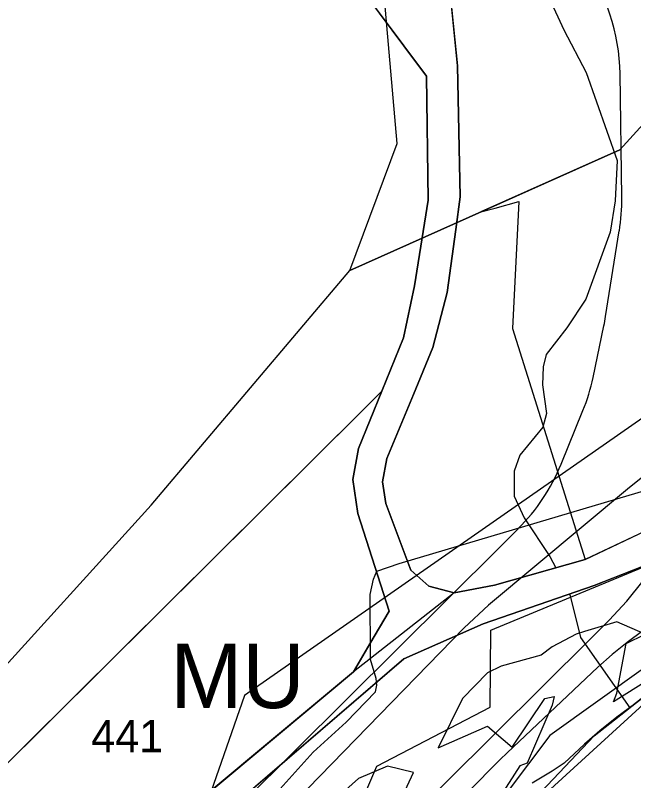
# Model space of a CAD drawing. Extents: x -690419 to -685080, y -987825 to -981190.
# Drawn here: x -686693.2 to -686597.4, y -984607.7 to -984489.1 of the extents above; entities that cross this region are included whole.
import ezdxf

# ---------------------------------------------------------------- set-up
doc = ezdxf.new("R2010")
doc.units = 0
for name, color, linetype in [('BPEJ (S) - hranice', 7, 'Continuous'), ('BPEJ I-II ochrana', 7, 'Continuous'), ('Lesy hospodářské', 7, 'Continuous'), ('OP lesa 30 m (S)', 7, 'Continuous'), ('OP lesa 50 m (S)', 7, 'Continuous'), ('OP silnic (S)', 7, 'Continuous'), ('Plochy lesní všeobecné LU (S)', 7, 'Continuous'), ('Plochy smíšené nezastavěného území všeobecné MU (S)', 7, 'Continuous'), ('Plochy veřejná prostranství všeobecná PU (S)', 7, 'Continuous'), ('Plochy vodní a vodnich toku WT (S)', 7, 'Continuous'), ('Přírodní park (S)', 7, 'Continuous'), ('Regulacni bloky_ID', 7, 'Continuous'), ('Regulační bloky STABILIZOVANÉ (S)', 7, 'Continuous'), ('Regulační bloky STABILIZOVANÉ (S) TIS', 7, 'Continuous'), ('Regulační kódy STABILIZOVANÉ (S)', 7, 'Continuous'), ('Spoje - komunikační vedení bez rozlišení provozovanál (S)', 7, 'Continuous'), ('Trasy cykloturistické (S)', 7, 'Continuous'), ('Trasy turistické (S)', 7, 'Continuous'), ('Vodní toky - linie (S)', 7, 'Continuous'), ('Vodovodní řady (S)', 7, 'Continuous'), ('Vodovodní řady přiváděcí (S)', 7, 'Continuous'), ('Záplavové území aktivní zóna (S)', 7, 'Continuous'), ('Záplavové území Q100 (S)', 7, 'Continuous')]:
    doc.layers.add(name, color=color, linetype=linetype)

msp = doc.modelspace()

# ---------------------------------------------------------------- linework, layer by layer
at = {"layer": 'BPEJ (S) - hranice'}
for points in [[(-686861.33, -984921.34), (-686847.35, -984908.26), (-686817.81, -984880.48), (-686805.47, -984852.27), (-686802.38, -984839.92), (-686757.41, -984881.81), (-686749.92, -984864.61), (-686756.53, -984838.6), (-686763.14, -984829.34), (-686775.05, -984818.32), (-686785.19, -984807.3), (-686771.52, -984774.23), (-686771.31, -984749), (-686771.29, -984746.61), (-686769, -984720.5), (-686759, -984691), (-686746.94, -984666.76), (-686726.44, -984633.26), (-686698.77, -984594.35), (-686672.1, -984565.03), (-686641.37, -984528.65), (-686599.5, -984510), (-686565.5, -984472.5)], [(-686565.5, -984472.5), (-686599.5, -984510), (-686641.37, -984528.65), (-686634, -984509), (-686636, -984486.5)]]:
    msp.add_lwpolyline(points, dxfattribs=at)
at = {"layer": 'BPEJ I-II ochrana'}
for p, q in [((-686618.85, -984519), (-686615.19, -984517.99)), ((-686615.19, -984517.99), (-686616.16, -984537.64)), ((-686621.06, -984519.6), (-686618.85, -984519)), ((-686616.16, -984537.64), (-686604.88, -984573.43)), ((-686604.88, -984573.43), (-686583.69, -984563.41)), ((-686619.5, -984584.38), (-686586.74, -984570.84)), ((-686586.74, -984570.84), (-686603.52, -984577.49)), ((-686603.52, -984577.49), (-686620.71, -984583.42)), ((-686620.71, -984583.42), (-686632.96, -984588.84)), ((-686619.6, -984596.33), (-686619.5, -984584.38)), ((-686632.96, -984588.84), (-686676.88, -984626.59)), ((-686637.14, -984605.46), (-686619.6, -984596.33)), ((-686642.51, -984617.99), (-686637.14, -984605.46))]:
    msp.add_line(p, q, dxfattribs=at)
msp.add_lwpolyline([(-686579.03, -984487.42), (-686599.5, -984510), (-686621.06, -984519.6)], dxfattribs=at)
at = {"layer": 'Lesy hospodářské'}
msp.add_lwpolyline([(-686641.59, -984482.27), (-686632.97, -984493.88), (-686629.48, -984498.58), (-686629.22, -984517.79), (-686631.34, -984531.06), (-686633.03, -984539.09), (-686636.4, -984547.39), (-686639.32, -984550.29), (-686691.47, -984602.11), (-686695.9, -984606.51)], dxfattribs=at)
at = {"layer": 'OP lesa 30 m (S)'}
for p, q in [((-686599.22, -984517.38), (-686599.48, -984498.17)), ((-686601.72, -984535.79), (-686599.6, -984522.52)), ((-686603.67, -984545.27), (-686601.98, -984537.24)), ((-686608.6, -984558.68), (-686605.23, -984550.38))]:
    msp.add_line(p, q, dxfattribs=at)
msp.add_lwpolyline([(-686702.64, -984675.08), (-686686.28, -984642.18), (-686673.64, -984626.69), (-686618.18, -984571.57), (-686615.26, -984568.68)], dxfattribs=at)
for centre, start, end in [((-686629.48, -984498.58), 0.7754, 36.5959), ((-686629.22, -984517.79), 350.9232, 0.7754), ((-686631.34, -984531.06), 348.1149, 350.9232), ((-686633.03, -984539.09), 337.9017, 348.1149), ((-686636.4, -984547.39), 314.8031, 337.9017)]:
    msp.add_arc(centre, 30, start, end, dxfattribs=at)
at = {"layer": 'OP lesa 50 m (S)'}
for points in [[(-686432.97, -984487.59), (-686436.47, -984489.99), (-686439.76, -984492.67), (-686442.62, -984495.21), (-686457.9, -984500.73), (-686466.07, -984503.67), (-686469.31, -984504.97), (-686472.45, -984506.49), (-686475.48, -984508.23), (-686504.53, -984526.26), (-686506.85, -984527.84), (-686509.76, -984528.7), (-686523.3, -984533.35), (-686526.91, -984534.75), (-686530.39, -984536.42), (-686533.74, -984538.35), (-686536.93, -984540.54), (-686598.41, -984586.33), (-686600.72, -984588.16), (-686602.91, -984590.12), (-686616.95, -984603.41), (-686618.04, -984604.47), (-686628.22, -984614.71)], [(-686656.22, -984637.57), (-686604.08, -984585.76), (-686601.17, -984582.87), (-686598.42, -984579.91), (-686595.93, -984576.75), (-686593.69, -984573.4), (-686591.74, -984569.87), (-686590.07, -984566.2), (-686586.7, -984557.9), (-686585.21, -984553.7), (-686584.1, -984549.39), (-686582.41, -984541.36), (-686581.97, -984538.95), (-686579.85, -984525.68), (-686579.35, -984521.41), (-686579.22, -984517.11), (-686579.48, -984497.9), (-686579.74, -984493.45), (-686580.4, -984489.03)]]:
    msp.add_lwpolyline(points, dxfattribs=at)
at = {"layer": 'OP silnic (S)'}
msp.add_lwpolyline([(-686373.28, -984410.57), (-686416.44, -984440.13), (-686474.13, -984477.54), (-686539.86, -984521.27), (-686550.51, -984528.01), (-686552.12, -984529.07), (-686572.94, -984543.38), (-686574.68, -984544.64), (-686596.02, -984560.71), (-686598, -984562.28), (-686619.86, -984580.55), (-686623.66, -984584.06), (-686660.89, -984622.35), (-686665.26, -984627.49), (-686696.35, -984669.56), (-686698.96, -984673.47), (-686714.68, -984699.55), (-686717.05, -984703.97), (-686736.04, -984744.07)], dxfattribs=at)
at = {"layer": 'Plochy lesní všeobecné LU (S)'}
msp.add_lwpolyline([(-686641.59, -984482.27), (-686632.97, -984493.88), (-686629.48, -984498.58), (-686629.22, -984517.79), (-686631.34, -984531.06), (-686633.03, -984539.09), (-686636.4, -984547.39), (-686639.32, -984550.29), (-686695.9, -984606.51)], dxfattribs=at)
at = {"layer": 'Plochy smíšené nezastavěného území všeobecné MU (S)'}
for points in [[(-686676.88, -984626.59), (-686632.96, -984588.84), (-686620.71, -984583.42), (-686603.52, -984577.49), (-686586.74, -984570.84), (-686581.32, -984567.19), (-686566.58, -984557.03), (-686552.05, -984551.63), (-686544.33, -984537.05), (-686518.98, -984512.98), (-686490.33, -984492.09), (-686467.85, -984468.87)], [(-686579.7, -984486.82), (-686568.03, -984497.38), (-686571.96, -984511.4), (-686547.36, -984534.08), (-686567.83, -984552.53), (-686583.69, -984563.41), (-686604.88, -984573.43), (-686618.93, -984577.45), (-686625.16, -984578.62), (-686629.09, -984577.58), (-686631.92, -984575.12), (-686635.77, -984564.77), (-686636.26, -984561.4), (-686635.59, -984557.82), (-686631.49, -984547.89), (-686628.49, -984540.6), (-686626.28, -984532.06), (-686624.94, -984522.32), (-686624.24, -984517.26), (-686624.65, -984496.96), (-686626.13, -984482.44)], [(-686437.8, -984484.76), (-686468.48, -984504.96), (-686471.92, -984507.22), (-686481.63, -984513.61), (-686483.73, -984514.99), (-686518.43, -984539.59), (-686534.93, -984550.7), (-686569.24, -984573.8), (-686603.51, -984600.8), (-686625.26, -984623.77)]]:
    msp.add_lwpolyline(points, dxfattribs=at)
msp.add_lwpolyline([(-686729.5, -984661.73), (-686711.65, -984625.82), (-686695.9, -984606.51), (-686639.32, -984550.29), (-686636.4, -984547.39), (-686640.01, -984556.27), (-686640.9, -984561.08), (-686640.13, -984566.31), (-686635.27, -984581.46), (-686638.24, -984586.53), (-686640.77, -984590.84), (-686675.52, -984619.84), (-686679.73, -984623.35), (-686725.71, -984659.23)], close=True, dxfattribs=at)
at = {"layer": 'Plochy veřejná prostranství všeobecná PU (S)'}
for p, q in [((-686632.97, -984493.88), (-686641.59, -984482.27)), ((-686626.13, -984482.44), (-686624.65, -984496.96)), ((-686629.48, -984498.58), (-686632.97, -984493.88)), ((-686624.65, -984496.96), (-686624.24, -984517.26)), ((-686629.22, -984517.79), (-686629.48, -984498.58)), ((-686624.24, -984517.26), (-686624.94, -984522.32)), ((-686631.34, -984531.06), (-686629.22, -984517.79)), ((-686624.94, -984522.32), (-686626.28, -984532.06)), ((-686633.03, -984539.09), (-686631.34, -984531.06)), ((-686626.28, -984532.06), (-686628.49, -984540.6)), ((-686636.4, -984547.39), (-686633.03, -984539.09)), ((-686628.49, -984540.6), (-686631.49, -984547.89)), ((-686640.01, -984556.27), (-686636.4, -984547.39)), ((-686631.49, -984547.89), (-686635.59, -984557.82)), ((-686640.9, -984561.08), (-686640.01, -984556.27)), ((-686635.59, -984557.82), (-686636.26, -984561.4)), ((-686640.13, -984566.31), (-686640.9, -984561.08)), ((-686636.26, -984561.4), (-686635.77, -984564.77)), ((-686604.88, -984573.43), (-686583.69, -984563.41)), ((-686635.77, -984564.77), (-686631.92, -984575.12)), ((-686635.27, -984581.46), (-686640.13, -984566.31)), ((-686586.74, -984570.84), (-686603.52, -984577.49)), ((-686618.93, -984577.45), (-686604.88, -984573.43)), ((-686631.92, -984575.12), (-686629.09, -984577.58)), ((-686629.09, -984577.58), (-686625.16, -984578.62)), ((-686625.16, -984578.62), (-686618.93, -984577.45)), ((-686603.52, -984577.49), (-686620.71, -984583.42)), ((-686638.24, -984586.53), (-686635.27, -984581.46)), ((-686620.71, -984583.42), (-686632.96, -984588.84)), ((-686640.77, -984590.84), (-686638.24, -984586.53)), ((-686632.96, -984588.84), (-686676.88, -984626.59)), ((-686675.52, -984619.84), (-686640.77, -984590.84))]:
    msp.add_line(p, q, dxfattribs=at)
at = {"layer": 'Plochy vodní a vodnich toku WT (S)'}
msp.add_lwpolyline([(-686726.05, -984812.13), (-686717.97, -984780.72), (-686716.96, -984776.78), (-686709.98, -984754.1), (-686696.03, -984724.51), (-686677.83, -984693.23), (-686651.44, -984656.53), (-686649.77, -984654.2), (-686625.26, -984623.77), (-686603.51, -984600.8), (-686569.24, -984573.8), (-686534.93, -984550.7), (-686518.43, -984539.59), (-686483.73, -984514.99), (-686481.63, -984513.61), (-686471.92, -984507.22), (-686468.48, -984504.96), (-686437.8, -984484.76)], dxfattribs=at)
at = {"layer": 'Přírodní park (S)'}
msp.add_lwpolyline([(-686730.62, -984823.31), (-686719.88, -984783.5), (-686701.88, -984740.69), (-686678.75, -984695.75), (-686651.69, -984657.25), (-686621.62, -984619.44), (-686590.5, -984590.94), (-686523.31, -984540.31), (-686497.25, -984525.31), (-686461.12, -984500.31), (-686418.06, -984476.12)], dxfattribs=at)
at = {"layer": 'Regulační bloky STABILIZOVANÉ (S)'}
for p, q in [((-686632.97, -984493.88), (-686641.59, -984482.27)), ((-686626.13, -984482.44), (-686624.65, -984496.96)), ((-686629.48, -984498.58), (-686632.97, -984493.88)), ((-686624.65, -984496.96), (-686624.24, -984517.26)), ((-686629.22, -984517.79), (-686629.48, -984498.58)), ((-686624.24, -984517.26), (-686624.94, -984522.32)), ((-686631.34, -984531.06), (-686629.22, -984517.79)), ((-686624.94, -984522.32), (-686626.28, -984532.06)), ((-686633.03, -984539.09), (-686631.34, -984531.06)), ((-686626.28, -984532.06), (-686628.49, -984540.6)), ((-686636.4, -984547.39), (-686633.03, -984539.09)), ((-686628.49, -984540.6), (-686631.49, -984547.89)), ((-686640.01, -984556.27), (-686636.4, -984547.39)), ((-686631.49, -984547.89), (-686635.59, -984557.82)), ((-686640.9, -984561.08), (-686640.01, -984556.27)), ((-686635.59, -984557.82), (-686636.26, -984561.4)), ((-686640.13, -984566.31), (-686640.9, -984561.08)), ((-686636.26, -984561.4), (-686635.77, -984564.77)), ((-686604.88, -984573.43), (-686583.69, -984563.41)), ((-686635.77, -984564.77), (-686631.92, -984575.12)), ((-686635.27, -984581.46), (-686640.13, -984566.31)), ((-686586.74, -984570.84), (-686603.52, -984577.49)), ((-686618.93, -984577.45), (-686604.88, -984573.43)), ((-686631.92, -984575.12), (-686629.09, -984577.58)), ((-686629.09, -984577.58), (-686625.16, -984578.62)), ((-686625.16, -984578.62), (-686618.93, -984577.45)), ((-686603.52, -984577.49), (-686620.71, -984583.42)), ((-686638.24, -984586.53), (-686635.27, -984581.46)), ((-686620.71, -984583.42), (-686632.96, -984588.84)), ((-686640.77, -984590.84), (-686638.24, -984586.53)), ((-686632.96, -984588.84), (-686676.88, -984626.59)), ((-686675.52, -984619.84), (-686640.77, -984590.84))]:
    msp.add_line(p, q, dxfattribs=at)
for points in [[(-686676.88, -984626.59), (-686632.96, -984588.84), (-686620.71, -984583.42), (-686603.52, -984577.49), (-686586.74, -984570.84), (-686581.32, -984567.19), (-686566.58, -984557.03), (-686552.05, -984551.63), (-686544.33, -984537.05), (-686518.98, -984512.98), (-686490.33, -984492.09), (-686467.85, -984468.87)], [(-686641.59, -984482.27), (-686632.97, -984493.88), (-686629.48, -984498.58), (-686629.22, -984517.79), (-686631.34, -984531.06), (-686633.03, -984539.09), (-686636.4, -984547.39), (-686639.32, -984550.29), (-686695.9, -984606.51)], [(-686579.7, -984486.82), (-686568.03, -984497.38), (-686571.96, -984511.4), (-686547.36, -984534.08), (-686567.83, -984552.53), (-686583.69, -984563.41), (-686604.88, -984573.43), (-686618.93, -984577.45), (-686625.16, -984578.62), (-686629.09, -984577.58), (-686631.92, -984575.12), (-686635.77, -984564.77), (-686636.26, -984561.4), (-686635.59, -984557.82), (-686631.49, -984547.89), (-686628.49, -984540.6), (-686626.28, -984532.06), (-686624.94, -984522.32), (-686624.24, -984517.26), (-686624.65, -984496.96), (-686626.13, -984482.44)], [(-686726.05, -984812.13), (-686717.97, -984780.72), (-686716.96, -984776.78), (-686709.98, -984754.1), (-686696.03, -984724.51), (-686677.83, -984693.23), (-686651.44, -984656.53), (-686649.77, -984654.2), (-686625.26, -984623.77), (-686603.51, -984600.8), (-686569.24, -984573.8), (-686534.93, -984550.7), (-686518.43, -984539.59), (-686483.73, -984514.99), (-686481.63, -984513.61), (-686471.92, -984507.22), (-686468.48, -984504.96), (-686437.8, -984484.76)], [(-686437.8, -984484.76), (-686468.48, -984504.96), (-686471.92, -984507.22), (-686481.63, -984513.61), (-686483.73, -984514.99), (-686518.43, -984539.59), (-686534.93, -984550.7), (-686569.24, -984573.8), (-686603.51, -984600.8), (-686625.26, -984623.77)]]:
    msp.add_lwpolyline(points, dxfattribs=at)
msp.add_lwpolyline([(-686729.5, -984661.73), (-686711.65, -984625.82), (-686695.9, -984606.51), (-686639.32, -984550.29), (-686636.4, -984547.39), (-686640.01, -984556.27), (-686640.9, -984561.08), (-686640.13, -984566.31), (-686635.27, -984581.46), (-686638.24, -984586.53), (-686640.77, -984590.84), (-686675.52, -984619.84), (-686679.73, -984623.35), (-686725.71, -984659.23)], close=True, dxfattribs=at)
at = {"layer": 'Regulační bloky STABILIZOVANÉ (S) TIS'}
msp.add_line((-686569.24, -984573.8), (-686603.51, -984600.8), dxfattribs=at)
msp.add_lwpolyline([(-686603.51, -984600.8), (-686625.26, -984623.77), (-686649.77, -984654.2), (-686651.44, -984656.53)], dxfattribs=at)
at = {"layer": 'Spoje - komunikační vedení bez rozlišení provozovanál (S)'}
msp.add_lwpolyline([(-686657.71, -984615.19), (-686647, -984603.33), (-686641.93, -984598.67), (-686637.36, -984593.94), (-686637.14, -984592.91), (-686637.27, -984591.87), (-686638.16, -984588.95), (-686638.13, -984588.58), (-686638.18, -984578.86), (-686637.69, -984576.5), (-686637.18, -984575.27), (-686633.68, -984574.08), (-686587.67, -984560.37)], dxfattribs=at)
at = {"layer": 'Trasy cykloturistické (S)'}
msp.add_lwpolyline([(-686855.84, -984935.13), (-686810.46, -984880.05), (-686796.93, -984848.21), (-686790.88, -984830.04), (-686765.46, -984793.77), (-686763.32, -984776.7), (-686762.84, -984757.99), (-686760.16, -984740.48), (-686748.71, -984711.18), (-686737.07, -984683.26), (-686722.97, -984667.4), (-686690.3, -984638.48), (-686676.88, -984626.59), (-686632.96, -984588.84), (-686620.71, -984583.42), (-686603.52, -984577.49), (-686586.74, -984570.84), (-686581.32, -984567.19), (-686566.58, -984557.03), (-686552.05, -984551.63), (-686544.33, -984537.05), (-686518.98, -984512.98), (-686490.33, -984492.09), (-686467.85, -984468.87)], dxfattribs=at)
at = {"layer": 'Trasy turistické (S)'}
msp.add_lwpolyline([(-686495.98, -984488.91), (-686521.8, -984509.43), (-686547.36, -984534.08), (-686567.83, -984552.53), (-686583.69, -984563.41), (-686604.88, -984573.43), (-686618.93, -984577.45), (-686625.16, -984578.62), (-686640.77, -984590.84), (-686675.52, -984619.84), (-686725.71, -984659.23), (-686729.5, -984661.73), (-686746.17, -984687.51), (-686749.96, -984699.57), (-686755.82, -984717.72), (-686765.04, -984739.03), (-686766.27, -984757.72), (-686766.65, -984776.36), (-686769.02, -984793.07), (-686792.84, -984828.84), (-686801.26, -984846.75), (-686813.9, -984877.15), (-686862.13, -984934.45)], dxfattribs=at)
at = {"layer": 'Vodní toky - linie (S)'}
for points in [[(-686648.07, -984412.92), (-686640.56, -984427.68), (-686635.29, -984436.4), (-686626.53, -984453.09), (-686612.64, -984481.74), (-686608.2, -984491.38), (-686604.74, -984497.98), (-686599.95, -984511.64), (-686600.24, -984517.86), (-686601, -984522.73), (-686604.79, -984533.13), (-686607.71, -984537.56), (-686610.94, -984541.68), (-686611.41, -984543.59), (-686611.5, -984546.38), (-686610.88, -984550.83), (-686611.44, -984552.94), (-686615, -984557.27), (-686615.91, -984559.76), (-686615.87, -984563.66), (-686614.35, -984567.01), (-686610.35, -984572.97), (-686609.44, -984574.74)], [(-686607.34, -984578.81), (-686607.2, -984579.09), (-686605.6, -984585.53)], [(-686605.6, -984585.53), (-686597.96, -984596.43)]]:
    msp.add_lwpolyline(points, dxfattribs=at)
at = {"layer": 'Vodovodní řady (S)'}
msp.add_lwpolyline([(-686506.82, -984481.77), (-686528.92, -984498.02), (-686557.44, -984524.66), (-686657.66, -984594.53), (-686681.69, -984663.47)], dxfattribs=at)
at = {"layer": 'Vodovodní řady přiváděcí (S)'}
msp.add_lwpolyline([(-686403.74, -984408.23), (-686418.73, -984419.16), (-686422.97, -984458.98), (-686422.99, -984464.94), (-686422.3, -984465.66), (-686424.85, -984467.94), (-686610.39, -984600.71), (-686727.86, -984756.72), (-686748.54, -984786.19), (-686748.11, -984786.75), (-686825.4, -984900.21), (-686867.09, -984943.79), (-686915.39, -984983.33), (-686920.41, -984988.43), (-687260.89, -984903.7), (-687274.3, -984900.36)], dxfattribs=at)
at = {"layer": 'Záplavové území aktivní zóna (S)'}
msp.add_lwpolyline([(-686596.07, -984595), (-686600, -984597.89), (-686602.6, -984600), (-686605, -984602.05), (-686608.13, -984605), (-686610, -984606.23), (-686613.12, -984608.12)], dxfattribs=at)
at = {"layer": 'Záplavové území Q100 (S)'}
for points in [[(-686595, -984592.05), (-686600.48, -984595.49), (-686600, -984594.18), (-686598.53, -984586.47), (-686595.59, -984585), (-686600, -984583.13), (-686605, -984584.61), (-686606.3, -984585), (-686610, -984586.98), (-686611.7, -984588.3), (-686617.91, -984590), (-686620, -984591.02), (-686623.88, -984595), (-686627.64, -984602.64), (-686620, -984599.27), (-686616.22, -984602.55), (-686611.12, -984595), (-686609.67, -984594.67), (-686610, -984596.03), (-686613.86, -984605), (-686615, -984605.41), (-686617.97, -984610)], [(-686633.15, -984610), (-686631.46, -984606.46), (-686635.5, -984605.5), (-686640, -984607.37), (-686642.93, -984610)]]:
    msp.add_lwpolyline(points, dxfattribs=at)

# ---------------------------------------------------------------- texts
at = {"layer": 'Regulacni bloky_ID'}
msp.add_text('441', height=5, dxfattribs=at).set_placement((-686681.41, -984603.31))
at = {"layer": 'Regulační kódy STABILIZOVANÉ (S)'}
msp.add_text('MU', height=10, dxfattribs=at).set_placement((-686669.14, -984596.48))

doc.saveas('drawing.dxf')
